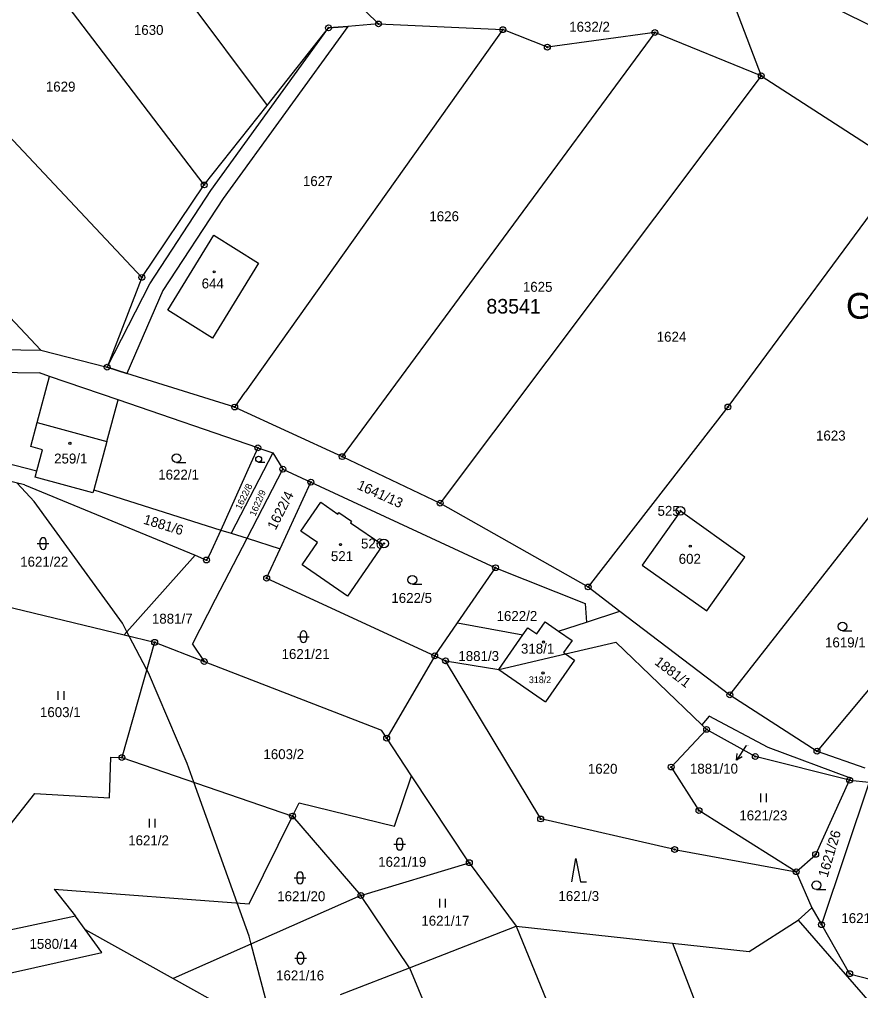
# Model space of a CAD drawing. Extents: x -445050 to -440454, y -1134563 to -1129741.
# Drawn here: x -442442.4 to -442298.6, y -1132241.9 to -1132075.8 of the extents above; entities that cross this region are included whole.
import ezdxf

# ---------------------------------------------------------------- set-up
doc = ezdxf.new("R2010")
doc.units = 0
for name, color, linetype in [('Vrstva 1', 7, 'Continuous'), ('Vrstva 15', 7, 'Continuous'), ('Vrstva 16', 7, 'Continuous'), ('Vrstva 17', 7, 'Continuous'), ('Vrstva 18', 7, 'Continuous'), ('Vrstva 19', 7, 'Continuous'), ('Vrstva 24', 7, 'Continuous'), ('Vrstva 25', 7, 'Continuous'), ('Vrstva 3', 7, 'Continuous'), ('Vrstva 30', 7, 'Continuous'), ('Vrstva 37', 7, 'Continuous'), ('Vrstva 4', 7, 'Continuous'), ('Vrstva 52', 7, 'Continuous'), ('Vrstva 53', 7, 'Continuous')]:
    doc.layers.add(name, color=color, linetype=linetype)

msp = doc.modelspace()

# ---------------------------------------------------------------- linework, layer by layer
at = {"layer": 'Vrstva 1'}
for p, q in [((-442340.39, -1132182.34), (-442325.69, -1132196.5)), ((-442324.44, -1132194.98), (-442325.69, -1132196.5)), ((-442314.37, -1132200.38), (-442324.44, -1132194.98)), ((-442325.69, -1132196.5), (-442324.89, -1132197.27)), ((-442300.27, -1132205.59), (-442314.37, -1132200.38)), ((-442300.43, -1132205.94), (-442300.27, -1132205.59))]:
    msp.add_line(p, q, dxfattribs=at)
for points in [[(-442428.86, -1132051.95), (-442400.02, -1132090.51)], [(-442410.81, -1132104.13), (-442443.59, -1132061.05)], [(-442391.7, -1132066.05), (-442380.99, -1132076.58)], [(-442310.61, -1132070.06), (-442278.53, -1132085.83)], [(-442464.59, -1132074.03), (-442421.45, -1132119.94)], [(-442319.82, -1132074.21), (-442315.54, -1132085.46)], [(-442359.73, -1132077.56), (-442403.79, -1132139.6)], [(-442400.02, -1132090.51), (-442389.53, -1132077.26)], [(-442386.22, -1132077), (-442389.53, -1132077.26)], [(-442380.99, -1132076.58), (-442386.22, -1132077)], [(-442380.99, -1132076.58), (-442359.73, -1132077.56)], [(-442352.12, -1132080.56), (-442359.73, -1132077.56)], [(-442333.74, -1132078.06), (-442387.19, -1132150.6)], [(-442333.74, -1132078.06), (-442352.12, -1132080.56)], [(-442315.54, -1132085.46), (-442333.74, -1132078.06)], [(-442315.54, -1132085.46), (-442370.44, -1132158.56)], [(-442315.54, -1132085.46), (-442291.1, -1132101.24)], [(-442410.81, -1132104.13), (-442400.02, -1132090.51)], [(-442438.72, -1132132.39), (-442477.38, -1132091.26)], [(-442291.1, -1132101.24), (-442321.24, -1132142.11)], [(-442421.45, -1132119.94), (-442410.81, -1132104.13)], [(-442417.02, -1132125.55), (-442409.15, -1132112.74)], [(-442409.15, -1132112.74), (-442401.48, -1132117.53)], [(-442401.48, -1132117.53), (-442409.35, -1132130.34)], [(-442421.45, -1132119.94), (-442427.38, -1132135.31)], [(-442409.35, -1132130.34), (-442417.02, -1132125.55)], [(-442462.74, -1132131.99), (-442438.72, -1132132.39)], [(-442438.72, -1132132.39), (-442427.38, -1132135.31)], [(-442461.46, -1132135.9), (-442438.96, -1132136.27)], [(-442427.38, -1132135.31), (-442424.01, -1132136.36)], [(-442439.35, -1132144.77), (-442437.22, -1132136.87)], [(-442437.22, -1132136.87), (-442438.96, -1132136.27)], [(-442425.5, -1132140.89), (-442437.22, -1132136.87)], [(-442405.57, -1132142.12), (-442424.01, -1132136.36)], [(-442427.43, -1132148), (-442425.5, -1132140.89)], [(-442401.62, -1132149.09), (-442425.5, -1132140.89)], [(-442405.57, -1132142.12), (-442403.79, -1132139.6)], [(-442405.57, -1132142.12), (-442387.19, -1132150.6)], [(-442321.24, -1132142.11), (-442345.14, -1132172.9)], [(-442473.76, -1132144.18), (-442439.38, -1132153.06)], [(-442440.46, -1132148.88), (-442439.35, -1132144.77)], [(-442441.49, -1132155.43), (-442472.67, -1132147.88)], [(-442438.41, -1132149.43), (-442440.46, -1132148.88)], [(-442427.43, -1132148), (-442429.68, -1132156.29)], [(-442401.62, -1132149.09), (-442402.79, -1132151.72)], [(-442401.62, -1132149.09), (-442399.07, -1132149.97)], [(-442439.38, -1132153.06), (-442438.41, -1132149.43)], [(-442399.07, -1132149.97), (-442406.2, -1132163.72)], [(-442399.07, -1132149.97), (-442397.34, -1132152.74)], [(-442387.19, -1132150.6), (-442370.44, -1132158.56)], [(-442402.79, -1132151.72), (-442407.96, -1132163.16)], [(-442439.67, -1132154.12), (-442439.38, -1132153.06)], [(-442429.81, -1132156.79), (-442439.67, -1132154.12)], [(-442403.47, -1132164.58), (-442397.34, -1132152.74)], [(-442397.34, -1132152.74), (-442392.55, -1132154.97)], [(-442441.49, -1132155.43), (-442412.31, -1132167.49)], [(-442397.79, -1132166.37), (-442392.55, -1132154.97)], [(-442392.55, -1132154.97), (-442360.97, -1132169.61)], [(-442429.68, -1132156.29), (-442429.81, -1132156.79)], [(-442429.68, -1132156.29), (-442407.96, -1132163.16)], [(-442394.26, -1132163.33), (-442390.87, -1132158.42)], [(-442390.87, -1132158.42), (-442387.94, -1132160.44)], [(-442370.44, -1132158.56), (-442345.14, -1132172.9)], [(-442320.92, -1132191.37), (-442295.11, -1132158.42)], [(-442387.94, -1132160.44), (-442387.77, -1132160.19)], [(-442387.77, -1132160.19), (-442385.63, -1132161.67)], [(-442329.37, -1132159.92), (-442335.89, -1132169.15)], [(-442318.34, -1132167.8), (-442329.37, -1132159.92)], [(-442385.63, -1132161.67), (-442385.79, -1132161.91)], [(-442385.79, -1132161.91), (-442380.26, -1132165.72)], [(-442407.96, -1132163.16), (-442409.93, -1132167.53)], [(-442407.96, -1132163.16), (-442406.2, -1132163.72)], [(-442406.2, -1132163.72), (-442403.47, -1132164.58)], [(-442391.41, -1132165.29), (-442394.26, -1132163.33)], [(-442408.86, -1132174.97), (-442403.47, -1132164.58)], [(-442403.47, -1132164.58), (-442397.79, -1132166.37)], [(-442394.06, -1132169.13), (-442391.41, -1132165.29)], [(-442380.26, -1132165.72), (-442386.29, -1132174.48)], [(-442412.31, -1132167.49), (-442424.48, -1132181.11)], [(-442412.31, -1132167.49), (-442410.41, -1132168.29)], [(-442409.93, -1132167.53), (-442410.41, -1132168.29)], [(-442400.11, -1132171.41), (-442397.79, -1132166.37)], [(-442386.29, -1132174.48), (-442394.06, -1132169.13)], [(-442335.89, -1132169.15), (-442324.84, -1132176.96)], [(-442324.84, -1132176.96), (-442318.34, -1132167.8)], [(-442367.47, -1132179.01), (-442360.97, -1132169.61)], [(-442360.97, -1132169.61), (-442345.68, -1132175.71)], [(-442400.11, -1132171.41), (-442371.38, -1132184.68)], [(-442281.8, -1132172.08), (-442306.01, -1132201)], [(-442345.14, -1132172.9), (-442339.7, -1132177.05)], [(-442448.59, -1132175.3), (-442424.48, -1132181.11)], [(-442412.77, -1132182.7), (-442408.86, -1132174.97)], [(-442345.68, -1132175.71), (-442345.44, -1132178.91)], [(-442345.44, -1132178.91), (-442339.7, -1132177.05)], [(-442339.7, -1132177.05), (-442320.92, -1132191.37)], [(-442371.38, -1132184.68), (-442367.47, -1132179.01)], [(-442367.47, -1132179.01), (-442356.29, -1132181.11)], [(-442353.94, -1132180.93), (-442352.5, -1132178.85)], [(-442352.5, -1132178.85), (-442350.19, -1132180.45)], [(-442350.19, -1132180.45), (-442345.44, -1132178.91)], [(-442356.29, -1132181.11), (-442355.44, -1132179.89)], [(-442355.44, -1132179.89), (-442353.94, -1132180.93)], [(-442350.19, -1132180.45), (-442347.89, -1132182.05)], [(-442419.26, -1132182.37), (-442424.87, -1132202.08)], [(-442424.48, -1132181.11), (-442419.26, -1132182.37)], [(-442419.26, -1132182.37), (-442410.78, -1132185.66)], [(-442360.39, -1132187.04), (-442356.29, -1132181.11)], [(-442347.89, -1132182.05), (-442349.33, -1132184.13)], [(-442348.99, -1132184.36), (-442340.39, -1132182.34)], [(-442412.77, -1132182.7), (-442410.78, -1132185.66)], [(-442349.33, -1132184.13), (-442348.99, -1132184.36)], [(-442410.78, -1132185.66), (-442380.5, -1132197.4)], [(-442371.38, -1132184.68), (-442379.59, -1132198.77)], [(-442371.38, -1132184.68), (-442369.52, -1132185.54)], [(-442369.52, -1132185.54), (-442360.39, -1132187.04)], [(-442353.26, -1132212.59), (-442369.52, -1132185.54)], [(-442360.39, -1132187.04), (-442348.99, -1132184.36)], [(-442347.46, -1132185.42), (-442352.41, -1132192.57)], [(-442348.99, -1132184.36), (-442347.46, -1132185.42)], [(-442360.39, -1132187.04), (-442352.41, -1132192.57)], [(-442320.92, -1132191.37), (-442306.01, -1132201)], [(-442379.59, -1132198.77), (-442380.5, -1132197.4)], [(-442324.89, -1132197.27), (-442330.94, -1132203.71)], [(-442316.57, -1132201.9), (-442324.89, -1132197.27)], [(-442375.32, -1132205.21), (-442379.59, -1132198.77)], [(-442426.96, -1132208.96), (-442426.74, -1132202.01)], [(-442426.74, -1132202.01), (-442424.87, -1132202.08)], [(-442424.87, -1132202.08), (-442395.68, -1132212.09)], [(-442300.43, -1132205.94), (-442316.57, -1132201.9)], [(-442306.01, -1132201), (-442297.82, -1132203.85)], [(-442330.94, -1132203.71), (-442326.19, -1132211.16)], [(-442378.27, -1132213.82), (-442375.32, -1132205.21)], [(-442365.46, -1132220.07), (-442375.32, -1132205.21)], [(-442306.24, -1132218.65), (-442300.43, -1132205.94)], [(-442297.1, -1132206.32), (-442305.24, -1132230.67)], [(-442300.43, -1132205.94), (-442297.1, -1132206.32)], [(-442444.58, -1132214.38), (-442439.75, -1132208.21)], [(-442439.75, -1132208.21), (-442426.96, -1132208.96)], [(-442395.68, -1132212.09), (-442394.55, -1132209.82)], [(-442394.55, -1132209.82), (-442378.27, -1132213.82)], [(-442403.11, -1132227.11), (-442395.68, -1132212.09)], [(-442395.68, -1132212.09), (-442383.99, -1132225.67)], [(-442309.57, -1132221.62), (-442326.19, -1132211.16)], [(-442330.35, -1132217.82), (-442353.26, -1132212.59)], [(-442330.35, -1132217.82), (-442309.57, -1132221.62)], [(-442309.57, -1132221.62), (-442306.24, -1132218.65)], [(-442383.99, -1132225.67), (-442365.46, -1132220.07)], [(-442365.46, -1132220.07), (-442357.46, -1132230.95)], [(-442309.57, -1132221.62), (-442306.89, -1132227.79)], [(-442436.45, -1132224.6), (-442432.78, -1132229.2)], [(-442436.45, -1132224.6), (-442403.11, -1132227.11)], [(-442383.99, -1132225.67), (-442416.07, -1132239.91)], [(-442375.68, -1132238.04), (-442383.99, -1132225.67)], [(-442309.21, -1132229.91), (-442306.89, -1132227.79)], [(-442306.89, -1132227.79), (-442305.24, -1132230.67)], [(-442432.78, -1132229.2), (-442447.55, -1132232.36)], [(-442431.12, -1132231.51), (-442432.78, -1132229.2)], [(-442317.64, -1132235.26), (-442309.21, -1132229.91)], [(-442309.21, -1132229.91), (-442290.1, -1132251.89)], [(-442305.24, -1132230.67), (-442300.43, -1132239.06)], [(-442428.32, -1132235.41), (-442431.12, -1132231.51)], [(-442431.12, -1132231.51), (-442416.07, -1132239.91)], [(-442375.68, -1132238.04), (-442357.46, -1132230.95)], [(-442357.46, -1132230.95), (-442331.32, -1132294.78)], [(-442357.46, -1132230.95), (-442330.72, -1132233.84)], [(-442330.72, -1132233.84), (-442311.51, -1132283.75)], [(-442330.72, -1132233.84), (-442317.64, -1132235.26)], [(-442447.42, -1132239.7), (-442428.32, -1132235.41)], [(-442387.46, -1132242.62), (-442375.68, -1132238.04)], [(-442375.68, -1132238.04), (-442349.68, -1132300.68)], [(-442300.43, -1132239.06), (-442290.93, -1132241.55)], [(-442416.07, -1132239.91), (-442406.7, -1132245.14)]]:
    msp.add_lwpolyline(points, dxfattribs=at)
at = {"layer": 'Vrstva 16'}
msp.add_line((-442318.11, -1132200.01), (-442319.77, -1132202.51), dxfattribs=at)
msp.add_lwpolyline([(-442318.8, -1132201.95), (-442319.77, -1132202.51), (-442319.64, -1132201.4)], dxfattribs=at)
at = {"layer": 'Vrstva 24'}
for centre, radius in [((-442380.99, -1132076.58), 0.5), ((-442389.53, -1132077.26), 0.5), ((-442389.53, -1132077.26), 0.1), ((-442380.99, -1132076.58), 0.1), ((-442359.73, -1132077.56), 0.5), ((-442359.73, -1132077.56), 0.1), ((-442333.74, -1132078.06), 0.5), ((-442333.74, -1132078.06), 0.1), ((-442352.12, -1132080.56), 0.5), ((-442352.12, -1132080.56), 0.1), ((-442315.54, -1132085.46), 0.5), ((-442315.54, -1132085.46), 0.1), ((-442410.81, -1132104.13), 0.5), ((-442410.81, -1132104.13), 0.1), ((-442421.45, -1132119.94), 0.5), ((-442421.45, -1132119.94), 0.1), ((-442427.38, -1132135.31), 0.5), ((-442427.38, -1132135.31), 0.1), ((-442405.57, -1132142.12), 0.5), ((-442405.57, -1132142.12), 0.1), ((-442321.24, -1132142.11), 0.5), ((-442321.24, -1132142.11), 0.1), ((-442401.62, -1132149.09), 0.5), ((-442401.62, -1132149.09), 0.1), ((-442387.19, -1132150.6), 0.5), ((-442387.19, -1132150.6), 0.1), ((-442397.34, -1132152.74), 0.5), ((-442397.34, -1132152.74), 0.1), ((-442392.55, -1132154.97), 0.5), ((-442392.55, -1132154.97), 0.1), ((-442370.44, -1132158.56), 0.5), ((-442370.44, -1132158.56), 0.1), ((-442329.36, -1132159.88), 0.75), ((-442329.36, -1132159.88), 0.1), ((-442380.05, -1132165.47), 0.75), ((-442380.05, -1132165.47), 0.1), ((-442410.41, -1132168.29), 0.5), ((-442410.41, -1132168.29), 0.1), ((-442360.97, -1132169.61), 0.5), ((-442400.11, -1132171.41), 0.5), ((-442360.97, -1132169.61), 0.1), ((-442400.11, -1132171.41), 0.1), ((-442345.14, -1132172.9), 0.5), ((-442345.14, -1132172.9), 0.1), ((-442419.26, -1132182.37), 0.5), ((-442419.26, -1132182.37), 0.1), ((-442371.38, -1132184.68), 0.5), ((-442410.78, -1132185.66), 0.5), ((-442410.78, -1132185.66), 0.1), ((-442371.38, -1132184.68), 0.1), ((-442369.52, -1132185.54), 0.5), ((-442369.52, -1132185.54), 0.1), ((-442320.92, -1132191.37), 0.5), ((-442320.92, -1132191.37), 0.1), ((-442324.89, -1132197.27), 0.5), ((-442324.89, -1132197.27), 0.1), ((-442379.59, -1132198.77), 0.5), ((-442379.59, -1132198.77), 0.1), ((-442306.01, -1132201), 0.5), ((-442424.87, -1132202.08), 0.5), ((-442424.87, -1132202.08), 0.1), ((-442316.57, -1132201.9), 0.5), ((-442316.57, -1132201.9), 0.1), ((-442306.01, -1132201), 0.1), ((-442330.94, -1132203.71), 0.5), ((-442330.94, -1132203.71), 0.1), ((-442300.43, -1132205.94), 0.5), ((-442300.43, -1132205.94), 0.1), ((-442326.19, -1132211.16), 0.5), ((-442395.68, -1132212.09), 0.5), ((-442395.68, -1132212.09), 0.1), ((-442353.26, -1132212.59), 0.5), ((-442353.26, -1132212.59), 0.1), ((-442326.19, -1132211.16), 0.1), ((-442330.35, -1132217.82), 0.5), ((-442330.35, -1132217.82), 0.1), ((-442306.24, -1132218.65), 0.5), ((-442306.24, -1132218.65), 0.1), ((-442365.46, -1132220.07), 0.5), ((-442365.46, -1132220.07), 0.1), ((-442309.57, -1132221.62), 0.5), ((-442309.57, -1132221.62), 0.1), ((-442383.99, -1132225.67), 0.5), ((-442383.99, -1132225.67), 0.1), ((-442305.24, -1132230.67), 0.5), ((-442305.24, -1132230.67), 0.1), ((-442300.43, -1132239.06), 0.5), ((-442300.43, -1132239.06), 0.1)]:
    msp.add_circle(centre, radius, dxfattribs=at)
at = {"layer": 'Vrstva 25'}
for p, q in [((-442415.51, -1132151.62), (-442413.91, -1132151.62)), ((-442401.48, -1132151.54), (-442400.41, -1132151.54)), ((-442439.34, -1132165.47), (-442437.34, -1132165.47)), ((-442438.84, -1132165.97), (-442438.84, -1132164.97)), ((-442437.84, -1132164.97), (-442437.84, -1132165.97)), ((-442375.2, -1132172.44), (-442373.6, -1132172.44)), ((-442394.32, -1132181.91), (-442394.32, -1132180.91)), ((-442393.32, -1132180.91), (-442393.32, -1132181.91)), ((-442301.66, -1132180.41), (-442300.06, -1132180.41)), ((-442394.82, -1132181.41), (-442392.82, -1132181.41)), ((-442435.76, -1132192.21), (-442435.76, -1132190.71)), ((-442434.76, -1132192.21), (-442434.76, -1132190.71)), ((-442315.63, -1132209.71), (-442315.63, -1132208.21)), ((-442314.63, -1132209.71), (-442314.63, -1132208.21)), ((-442420.17, -1132214.05), (-442420.17, -1132212.55)), ((-442419.17, -1132214.05), (-442419.17, -1132212.55)), ((-442378.38, -1132216.89), (-442376.38, -1132216.89)), ((-442377.88, -1132217.39), (-442377.88, -1132216.39)), ((-442376.88, -1132216.39), (-442376.88, -1132217.39)), ((-442394.91, -1132223.17), (-442394.91, -1132222.17)), ((-442393.91, -1132222.17), (-442393.91, -1132223.17)), ((-442395.41, -1132222.67), (-442393.41, -1132222.67)), ((-442306.12, -1132224.68), (-442304.52, -1132224.68)), ((-442370.51, -1132227.76), (-442370.51, -1132226.26)), ((-442369.51, -1132227.76), (-442369.51, -1132226.26)), ((-442395.31, -1132236.42), (-442393.31, -1132236.42)), ((-442394.81, -1132236.92), (-442394.81, -1132235.92)), ((-442393.81, -1132235.92), (-442393.81, -1132236.92))]:
    msp.add_line(p, q, dxfattribs=at)
msp.add_lwpolyline([(-442347.93, -1132223.33), (-442347.23, -1132219.33), (-442346.43, -1132223.33), (-442345.43, -1132223.33)], dxfattribs=at)
for centre, radius in [((-442409.1, -1132119), 0.175), ((-442433.74, -1132148.33), 0.175), ((-442415.51, -1132150.87), 0.75), ((-442401.48, -1132151.04), 0.503), ((-442387.49, -1132165.66), 0.175), ((-442327.68, -1132165.92), 0.175), ((-442375.2, -1132171.69), 0.75), ((-442301.66, -1132179.66), 0.75), ((-442352.78, -1132182.32), 0.175), ((-442352.86, -1132187.62), 0.175), ((-442306.12, -1132223.93), 0.75)]:
    msp.add_circle(centre, radius, dxfattribs=at)
for centre, start, end in [((-442438.34, -1132164.97), 0, 180), ((-442438.34, -1132165.97), 180, 0), ((-442393.82, -1132180.91), 0, 180), ((-442393.82, -1132181.91), 180, 0), ((-442377.38, -1132216.39), 0, 180), ((-442377.38, -1132217.39), 180, 0), ((-442394.41, -1132222.17), 0, 180), ((-442394.41, -1132223.17), 180, 0), ((-442394.31, -1132235.92), 0, 180), ((-442394.31, -1132236.92), 180, 0)]:
    msp.add_arc(centre, 0.5, start, end, dxfattribs=at)
at = {"layer": 'Vrstva 3'}
for points in [[(-442417.02, -1132125.55), (-442409.15, -1132112.74)], [(-442409.15, -1132112.74), (-442401.48, -1132117.53)], [(-442401.48, -1132117.53), (-442409.35, -1132130.34)], [(-442409.35, -1132130.34), (-442417.02, -1132125.55)], [(-442440.46, -1132148.88), (-442439.35, -1132144.77)], [(-442439.35, -1132144.77), (-442427.43, -1132148)], [(-442438.41, -1132149.43), (-442440.46, -1132148.88)], [(-442427.43, -1132148), (-442429.68, -1132156.29)], [(-442439.38, -1132153.06), (-442438.41, -1132149.43)], [(-442439.67, -1132154.12), (-442439.38, -1132153.06)], [(-442429.81, -1132156.79), (-442439.67, -1132154.12)], [(-442429.68, -1132156.29), (-442429.81, -1132156.79)], [(-442394.26, -1132163.33), (-442390.87, -1132158.42)], [(-442390.87, -1132158.42), (-442387.94, -1132160.44)], [(-442387.94, -1132160.44), (-442387.77, -1132160.19)], [(-442387.77, -1132160.19), (-442385.63, -1132161.67)], [(-442329.37, -1132159.92), (-442335.89, -1132169.15)], [(-442318.34, -1132167.8), (-442329.37, -1132159.92)], [(-442385.63, -1132161.67), (-442385.79, -1132161.91)], [(-442385.79, -1132161.91), (-442380.26, -1132165.72)], [(-442391.41, -1132165.29), (-442394.26, -1132163.33)], [(-442394.06, -1132169.13), (-442391.41, -1132165.29)], [(-442380.26, -1132165.72), (-442386.29, -1132174.48)], [(-442386.29, -1132174.48), (-442394.06, -1132169.13)], [(-442335.89, -1132169.15), (-442324.84, -1132176.96)], [(-442324.84, -1132176.96), (-442318.34, -1132167.8)], [(-442353.94, -1132180.93), (-442352.5, -1132178.85)], [(-442352.5, -1132178.85), (-442350.19, -1132180.45)], [(-442356.29, -1132181.11), (-442355.44, -1132179.89)], [(-442355.44, -1132179.89), (-442353.94, -1132180.93)], [(-442350.19, -1132180.45), (-442347.89, -1132182.05)], [(-442360.39, -1132187.04), (-442356.29, -1132181.11)], [(-442347.89, -1132182.05), (-442349.33, -1132184.13)], [(-442349.33, -1132184.13), (-442348.99, -1132184.36)], [(-442347.46, -1132185.42), (-442352.41, -1132192.57)], [(-442348.99, -1132184.36), (-442347.46, -1132185.42)], [(-442360.39, -1132187.04), (-442352.41, -1132192.57)]]:
    msp.add_lwpolyline(points, dxfattribs=at)
at = {"layer": 'Vrstva 30'}
msp.add_lwpolyline([(-442389.53, -1132077.26), (-442386.22, -1132077), (-442407.55, -1132106.47), (-442417.84, -1132122.16), (-442424.01, -1132136.36), (-442427.38, -1132135.31), (-442420.08, -1132121.02), (-442409.65, -1132105.09), (-442389.53, -1132077.26)], dxfattribs=at)
at = {"layer": 'Vrstva 37'}
for centre in [(-442409.1, -1132119), (-442433.74, -1132148.33), (-442387.49, -1132165.66), (-442327.68, -1132165.92), (-442352.78, -1132182.32)]:
    msp.add_circle(centre, 0.175, dxfattribs=at)
at = {"layer": 'Vrstva 4'}
msp.add_lwpolyline([(-442439.35, -1132144.77), (-442427.43, -1132148)], dxfattribs=at)
at = {"layer": 'Vrstva 52'}
msp.add_lwpolyline([(-442399.32, -1132246.87), (-442402.74, -1132233.99), (-442403.1, -1132232.65), (-442405.15, -1132226.96), (-442412.58, -1132206.29), (-442413.73, -1132203.1), (-442420.32, -1132187.59), (-442420.59, -1132187.06), (-442423.61, -1132181.32), (-442424, -1132180.57), (-442424.78, -1132179.09), (-442439.87, -1132158.26), (-442442.79, -1132155.12)], dxfattribs=at)

# ---------------------------------------------------------------- texts
at = {"layer": 'Vrstva 15'}
msp.add_text('GÅ™egoÅ™ce', height=4.4, dxfattribs=at).set_placement((-442301.06, -1132127.01))
at = {"layer": 'Vrstva 16'}
msp.add_text('1881/10', height=1.7, dxfattribs=at).set_placement((-442327.74, -1132204.83))
at = {"layer": 'Vrstva 17'}
for s, p in [('525', (-442333.28, -1132160.73)), ('526', (-442383.98, -1132166.32))]:
    msp.add_text(s, height=1.7, dxfattribs=at).set_placement(p)
at = {"layer": 'Vrstva 18'}
for s, height, p in [('1632/2', 1.7, (-442348.38, -1132077.92)), ('1630', 1.7, (-442422.81, -1132078.46)), ('1629', 1.7, (-442437.86, -1132088.15)), ('1627', 1.7, (-442393.91, -1132104.32)), ('1626', 1.7, (-442372.29, -1132110.33)), ('1625', 1.7, (-442356.3, -1132122.41)), ('1624', 1.7, (-442333.42, -1132130.95)), ('1623', 1.7, (-442306.18, -1132147.85)), ('1622/1', 1.7, (-442418.65, -1132154.53)), ('1621/22', 1.7, (-442442.25, -1132169.43)), ('1622/5', 1.7, (-442378.79, -1132175.63)), ('1881/7', 1.7, (-442419.73, -1132179.18)), ('1622/2', 1.7, (-442360.8, -1132178.71)), ('1619/1', 1.7, (-442304.64, -1132183.24)), ('1621/21', 1.7, (-442397.56, -1132185.22)), ('1881/3', 1.7, (-442367.33, -1132185.57)), ('1603/1', 1.7, (-442438.87, -1132195.17)), ('1603/2', 1.7, (-442400.66, -1132202.36)), ('1881/10', 0.1, (-442318.11, -1132200.01)), ('1620', 1.7, (-442345.19, -1132204.86)), ('1621/23', 1.7, (-442319.29, -1132212.83)), ('1621/2', 1.7, (-442423.78, -1132217.1)), ('1621/19', 1.7, (-442381.04, -1132220.78)), ('1621/20', 1.7, (-442398.3, -1132226.66)), ('1621/3', 1.7, (-442350.22, -1132226.63)), ('1621/17', 1.7, (-442373.66, -1132230.85)), ('1621/25', 1.7, (-442301.85, -1132230.41)), ('1580/14', 1.7, (-442440.66, -1132234.81)), ('1621/16', 1.7, (-442398.5, -1132240.21))]:
    msp.add_text(s, height=height, dxfattribs=at).set_placement(p)
for s, height, rotation, p in [('1622/8', 1.14, 64.0737, (-442404.53, -1132159.77)), ('1641/13', 1.7, 335.7657, (-442384.79, -1132156.08)), ('1622/9', 1.14, 66.7211, (-442402.05, -1132160.89)), ('1622/4', 1.7, 62.8551, (-442398.59, -1132163.28)), ('1881/6', 1.7, 343.1493, (-442421.31, -1132162.06)), ('1881/1', 1.7, 322.674, (-442333.93, -1132186.02)), ('1621/26', 1.7, 73.6182, (-442304.22, -1132222.7))]:
    msp.add_text(s, height=height, rotation=rotation, dxfattribs=at).set_placement(p)
at = {"layer": 'Vrstva 19'}
for s, height, p in [('644', 1.7, (-442411.22, -1132121.83)), ('259/1', 1.7, (-442436.45, -1132151.78)), ('521', 1.7, (-442389.13, -1132168.48)), ('602', 1.7, (-442329.66, -1132168.94)), ('318/1', 1.7, (-442356.63, -1132184.3)), ('318/2', 1.14, (-442355.28, -1132189.35))]:
    msp.add_text(s, height=height, dxfattribs=at).set_placement(p)
at = {"layer": 'Vrstva 53'}
msp.add_text('83541', height=2.5, dxfattribs=at).set_placement((-442362.54, -1132126.13))

doc.saveas('drawing.dxf')
